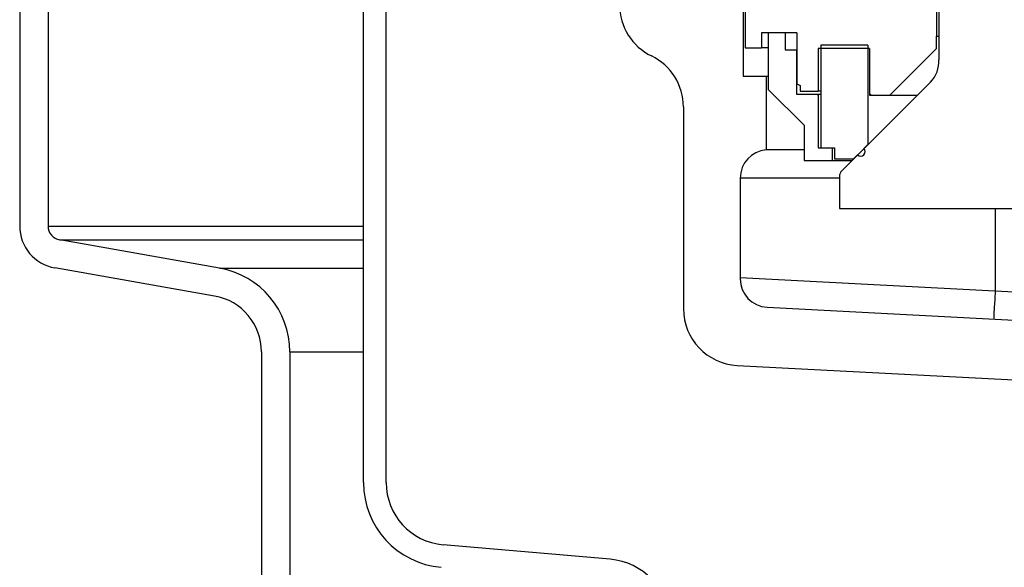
# Model space of a CAD drawing. Extents: x 1529 to 4201, y -422 to 622.
# Tile 265 of 460: x 2188.56 to 2192.9, y 487.89 to 490.3. Entities that reach past the tile are written whole.
import ezdxf

# ---------------------------------------------------------------- set-up
doc = ezdxf.new("R2010")
doc.units = 0
doc.header["$MEASUREMENT"] = 0
doc.layers.add('SPILL-BUCKET', color=1, linetype='CONTINUOUS')

msp = doc.modelspace()

# ---------------------------------------------------------------- linework, layer by layer
at = {"layer": 'SPILL-BUCKET', "color": 1, "linetype": 'Continuous'}
for p, q in [((2190.07374, 488.25874), (2190.07374, 502.4563)), ((2190.17367, 488.25874), (2190.17367, 502.4563)), ((2192.59702, 490.66885), (2192.59702, 490.22416)), ((2188.55978, 490.57272), (2188.55978, 489.38819)), ((2188.68469, 490.57272), (2188.68469, 489.38819)), ((2191.75385, 490.35407), (2191.75385, 490.1722)), ((2191.8263, 490.23915), (2191.8263, 490.1722)), ((2191.85827, 490.23915), (2191.8263, 490.23915)), ((2191.93047, 490.23915), (2191.85652, 490.23915)), ((2191.85652, 490.23915), (2191.85652, 489.98932)), ((2191.98244, 490.23915), (2191.88825, 490.23915)), ((2191.93047, 490.23915), (2191.93047, 490.1642)), ((2191.98244, 490.23915), (2191.98244, 490.01439)), ((2192.59702, 490.1702), (2192.59702, 490.22416)), ((2192.59702, 490.22416), (2192.59953, 490.22416)), ((2192.59953, 490.22416), (2192.60701, 490.22416)), ((2192.29473, 490.18419), (2192.08737, 490.18419)), ((2192.08737, 490.18419), (2192.08737, 489.7325)), ((2192.29473, 490.18419), (2192.29473, 489.74699)), ((2191.75385, 490.1722), (2191.8263, 490.1722)), ((2191.83388, 490.1722), (2191.8263, 490.1722)), ((2191.85652, 490.1722), (2191.83388, 490.1722)), ((2191.93047, 490.1642), (2191.97994, 490.1642)), ((2191.97994, 490.1642), (2191.98057, 490.1642)), ((2191.97994, 490.1642), (2191.97994, 489.96933)), ((2191.98057, 490.1642), (2191.98244, 490.1642)), ((2192.30272, 490.1692), (2192.07637, 490.1692)), ((2192.07637, 490.1692), (2192.07637, 489.98133)), ((2192.30272, 490.1692), (2192.30272, 489.96434)), ((2192.39116, 489.96434), (2192.59702, 490.1702)), ((2191.98244, 490.01439), (2191.99643, 490.00631)), ((2191.85652, 489.98932), (2192.01367, 489.83218)), ((2191.97994, 489.96933), (2192.07637, 489.96933)), ((2191.99643, 490.00631), (2191.99643, 489.98133)), ((2191.99643, 489.98133), (2192.07637, 489.98133)), ((2192.06674, 489.96933), (2192.07637, 489.96583)), ((2192.07912, 489.98133), (2192.07637, 489.98133)), ((2192.07637, 489.96933), (2192.07913, 489.96933)), ((2192.07637, 489.96933), (2192.07637, 489.7325)), ((2192.08736, 489.98133), (2192.07912, 489.98133)), ((2192.07913, 489.96933), (2192.08737, 489.96933)), ((2192.30272, 489.97132), (2192.3097, 489.96434)), ((2192.30272, 489.96434), (2192.39116, 489.96434)), ((2192.3611, 489.96434), (2192.37908, 489.96434)), ((2192.37908, 489.96434), (2192.41114, 489.96434)), ((2192.41114, 489.96434), (2192.45633, 489.96434)), ((2192.45633, 489.96434), (2192.51332, 489.96434)), ((2191.48278, 489.9122), (2191.48278, 489.02416)), ((2192.01367, 489.83218), (2192.01367, 489.67703)), ((2192.01366, 489.72354), (2191.95494, 489.72354)), ((2192.07637, 489.7325), (2192.13833, 489.7325)), ((2192.08737, 489.7325), (2192.14832, 489.7325)), ((2192.13833, 489.7325), (2192.13833, 489.67703)), ((2192.14832, 489.7325), (2192.14832, 489.68453)), ((2192.27763, 489.72989), (2192.29473, 489.74699)), ((2192.27763, 489.72989), (2192.27794, 489.72989)), ((2192.27794, 489.72989), (2192.27888, 489.72989)), ((2192.29473, 489.74699), (2192.29504, 489.74699)), ((2192.29504, 489.74699), (2192.29598, 489.74699)), ((2192.01367, 489.67703), (2192.13833, 489.67703)), ((2192.13833, 489.67703), (2192.14826, 489.67703)), ((2192.14826, 489.67703), (2192.17777, 489.67703)), ((2192.14832, 489.68453), (2192.23227, 489.68453)), ((2192.17777, 489.67703), (2192.22606, 489.67703)), ((2192.23227, 489.68453), (2192.24936, 489.70163)), ((2192.23258, 489.68453), (2192.23227, 489.68453)), ((2192.23352, 489.68453), (2192.23258, 489.68453)), ((2189.43992, 489.20262), (2188.7363, 489.32668)), ((2189.41823, 489.0796), (2188.71461, 489.20367)), ((2189.62468, 488.83357), (2189.62468, 487.62974)), ((2189.74959, 488.83357), (2189.74959, 487.62974)), ((2191.71953, 488.77467), (2193.47825, 488.6825)), ((2191.16056, 487.92058), (2190.42454, 487.98498))]:
    msp.add_line(p, q, dxfattribs=at)
at = {"layer": 'SPILL-BUCKET', "color": 7, "linetype": 'Continuous'}
for p, q in [((2192.60701, 491.63095), (2192.60701, 490.12048)), ((2192.57085, 490.02186), (2192.17896, 489.62997)), ((2192.16981, 489.60789), (2192.16981, 489.46468)), ((2192.16981, 489.46468), (2193.54387, 489.46468))]:
    msp.add_line(p, q, dxfattribs=at)
at = {"layer": 'SPILL-BUCKET', "linetype": 'Continuous'}
for p, q in [((2191.7461, 490.35957), (2191.7461, 490.04728)), ((2191.7461, 490.04728), (2191.84753, 490.04728)), ((2191.84753, 490.04728), (2191.84978, 490.04728)), ((2191.84753, 490.04728), (2191.84753, 489.72354)), ((2191.84978, 490.04728), (2191.85653, 490.04728)), ((2191.85436, 489.72354), (2191.84753, 489.72354)), ((2191.87475, 489.72354), (2191.85436, 489.72354)), ((2191.90843, 489.72354), (2191.87475, 489.72354)), ((2191.95494, 489.72354), (2191.90843, 489.72354)), ((2192.16981, 489.59902), (2191.73261, 489.59902)), ((2191.73261, 489.59902), (2191.73261, 489.15545)), ((2192.85684, 489.10307), (2192.85684, 489.46467)), ((2191.73261, 489.16199), (2194.34647, 489.02501)), ((2192.85482, 489.06453), (2192.85684, 489.10307)), ((2192.853, 489.02975), (2192.85482, 489.06453)), ((2191.85099, 489.0307), (2194.29412, 488.90266)), ((2192.85155, 489.00216), (2192.853, 489.02975)), ((2192.8503, 488.97833), (2192.85062, 488.98444)), ((2192.85062, 488.98444), (2192.85155, 489.00216))]:
    msp.add_line(p, q, dxfattribs=at)
at = {"layer": 'SPILL-BUCKET', "color": 7}
for p, q in [((2188.68469, 489.38819), (2190.07374, 489.38819)), ((2188.7363, 489.32668), (2190.07374, 489.32668)), ((2189.43992, 489.20262), (2190.07374, 489.20262)), ((2189.74959, 488.83357), (2190.07374, 488.83357))]:
    msp.add_line(p, q, dxfattribs=at)
at = {"layer": 'SPILL-BUCKET', "color": 1, "linetype": 'Continuous'}
for centre, radius, start, end in [((2191.45155, 490.3615), 0.24983, 180, 244.05552), ((2191.23295, 489.9122), 0.24983, 0, 64.05552), ((2192.2635, 489.71576), 0.01999, 225, 45), ((2188.74715, 489.38819), 0.18737, 180, 260), ((2188.74715, 489.38819), 0.06246, 180, 260), ((2189.37485, 488.83357), 0.37474, 0, 80), ((2189.37485, 488.83357), 0.24983, 0, 80), ((2191.73261, 489.02416), 0.24983, 180, 267), ((2190.44849, 488.25874), 0.37474, 180, 265), ((2190.44849, 488.25874), 0.27481, 180, 265), ((2191.13552, 487.63437), 0.2873, 280, 85)]:
    msp.add_arc(centre, radius, start, end, dxfattribs=at)
at = {"layer": 'SPILL-BUCKET', "color": 7, "linetype": 'Continuous'}
for centre, radius, start, end in [((2192.48252, 490.11019), 0.12491, 315, 4.72578), ((2192.20104, 489.60789), 0.03123, 135, 180)]:
    msp.add_arc(centre, radius, start, end, dxfattribs=at)
at = {"layer": 'SPILL-BUCKET', "linetype": 'Continuous'}
for centre, start, end in [((2191.85752, 489.59902), 94.58857, 180), ((2191.85752, 489.15545), 180, 267)]:
    msp.add_arc(centre, 0.12491, start, end, dxfattribs=at)

doc.saveas('drawing.dxf')
